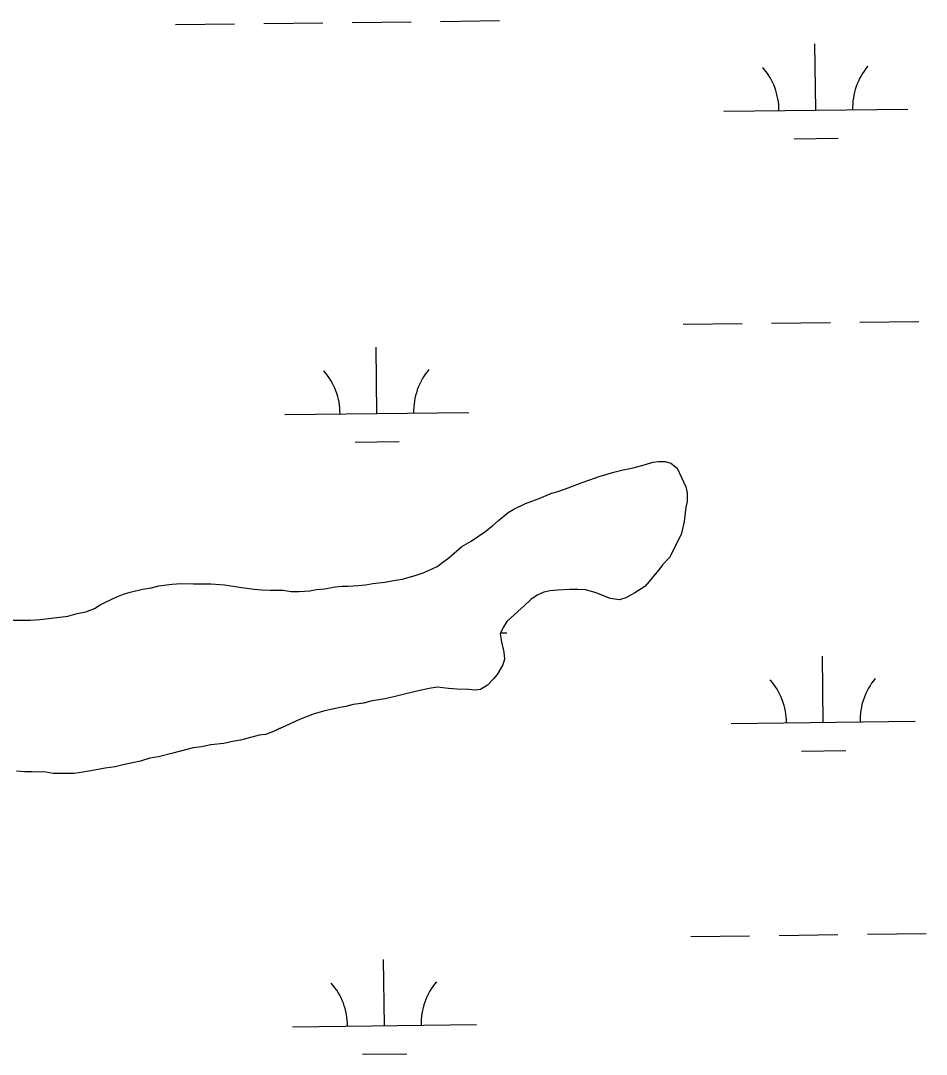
# Model space of a CAD drawing. Extents: x 3704301 to 3742427, y 506229 to 532009.
# Drawn here: x 3738633 to 3739125, y 527839 to 528401 of the extents above; entities that cross this region are included whole.
import ezdxf

# ---------------------------------------------------------------- set-up
doc = ezdxf.new("R2010")
doc.units = 0
doc.layers.add('V-TOPO-SHOR', color=7, linetype='Continuous')
doc.layers.add('V-WETL-SWMP', color=7, linetype='Continuous')

msp = doc.modelspace()

# ---------------------------------------------------------------- linework, layer by layer
at = {"layer": 'V-TOPO-SHOR'}
for points in [[(3738630.75, 528074.92), (3738638.48, 528074.96), (3738643.87, 528075.32), (3738649.92, 528076.03), (3738659, 528077.08), (3738664.04, 528078.45), (3738668.74, 528079.49), (3738673.44, 528081.19), (3738676.46, 528083.22), (3738679.82, 528084.92), (3738685.52, 528087.64), (3738689.21, 528089.01), (3738692.91, 528090.04), (3738699.63, 528091.75), (3738704.33, 528092.45), (3738708.37, 528093.48), (3738715.43, 528094.52), (3738720.47, 528094.89), (3738727.2, 528094.58), (3738731.91, 528094.6), (3738736.62, 528094.63), (3738744.02, 528093.99), (3738748.74, 528093.34), (3738753.45, 528092.7), (3738760.18, 528091.72), (3738764.22, 528091.4), (3738768.93, 528091.09), (3738776, 528091.13), (3738780.37, 528090.47), (3738784.75, 528090.5), (3738790.47, 528090.86), (3738794.16, 528091.56), (3738798.53, 528091.91), (3738804.25, 528092.95), (3738807.95, 528093.31), (3738811.31, 528093.32), (3738816.69, 528093.69), (3738820.73, 528094.04), (3738824.76, 528094.74), (3738831.15, 528095.44), (3738835.85, 528096.47), (3738840.56, 528097.17), (3738847.61, 528099.22), (3738851.98, 528100.59), (3738855, 528101.95), (3738859.7, 528104), (3738862.72, 528106.37), (3738866.07, 528108.74), (3738873.1, 528114.83), (3738878.13, 528117.88), (3738885.51, 528122.96), (3738889.87, 528126.35), (3738892.88, 528129.06), (3738898.24, 528133.46), (3738901.26, 528135.16), (3738907.64, 528138.21), (3738910.99, 528139.58), (3738915.02, 528140.94), (3738921.4, 528143.67), (3738925.77, 528145.03), (3738930.81, 528146.74), (3738937.86, 528149.47), (3738942.56, 528151.17), (3738947.6, 528152.88), (3738955.66, 528155.28), (3738960.7, 528156.65), (3738966.08, 528157.69), (3738972.79, 528159.4), (3738976.83, 528160.77), (3738979.85, 528161.12), (3738983.55, 528161.14), (3738986.58, 528160.14), (3738989.96, 528157.47), (3738992.34, 528152.44), (3738994.72, 528147.4), (3738995.41, 528144.04), (3738995.44, 528139.33), (3738994.78, 528136.3), (3738994.46, 528133.27), (3738993.81, 528128.56), (3738993.15, 528125.19), (3738992.16, 528121.48), (3738989.5, 528116.09), (3738987.5, 528112.04), (3738985.83, 528109), (3738982.15, 528104.95), (3738980.15, 528102.25), (3738978.14, 528099.88), (3738974.8, 528095.83), (3738972.46, 528093.13), (3738967.09, 528089.73), (3738962.06, 528087.02), (3738958.7, 528085.99), (3738953.65, 528086.64), (3738950.61, 528087.97), (3738945.56, 528089.96)], [(3738945.56, 528089.96), (3738940.17, 528091.28), (3738936.13, 528091.6), (3738931.76, 528091.57), (3738925.03, 528091.2), (3738920.99, 528090.85), (3738917.64, 528090.16), (3738913.94, 528088.46), (3738910.59, 528086.08), (3738906.91, 528082.7), (3738903.56, 528079.66), (3738901.21, 528077.63), (3738897.53, 528074.24), (3738895.53, 528070.87), (3738893.86, 528067.5), (3738894.56, 528063.13), (3738895.93, 528057.42), (3738896.29, 528053.72), (3738895.29, 528050.69), (3738892.29, 528045.29), (3738890.29, 528042.92), (3738886.94, 528039.54), (3738883.25, 528037.17), (3738880.23, 528036.82), (3738876.86, 528037.14), (3738870.47, 528037.44), (3738865.75, 528037.75), (3738859.7, 528038.4), (3738855.33, 528037.7), (3738850.29, 528036.66), (3738841.88, 528034.6), (3738836.17, 528033.23), (3738831.13, 528032.2), (3738823.4, 528030.81), (3738819.7, 528029.78), (3738813.99, 528029.08), (3738809.96, 528028.05), (3738806.93, 528027.36), (3738803.57, 528026.67), (3738798.53, 528025.64), (3738792.82, 528023.93), (3738788.12, 528022.22), (3738784.76, 528020.86), (3738779.73, 528018.48), (3738776.71, 528017.12), (3738773.69, 528015.76), (3738770.67, 528014.4), (3738766.3, 528012.69), (3738762.94, 528012.34), (3738758.91, 528011.31), (3738752.86, 528009.6), (3738748.49, 528008.9), (3738743.79, 528007.87), (3738736.72, 528007.16), (3738731.68, 528006.13), (3738726.98, 528005.43), (3738720.26, 528003.71), (3738715.22, 528002.34), (3738708.16, 528000.63), (3738703.46, 527999.93), (3738698.42, 527998.22), (3738689.68, 527996.5), (3738684.64, 527995.12), (3738679.26, 527994.42), (3738671.53, 527993.04), (3738667.16, 527992.35), (3738662.46, 527991.65), (3738655.73, 527991.61), (3738651.02, 527991.59), (3738646.98, 527992.24), (3738639.57, 527992.54), (3738635.54, 527992.52), (3738631.16, 527992.84)]]:
    msp.add_lwpolyline(points, dxfattribs=at)
at = {"layer": 'V-WETL-SWMP'}
for p, q in [((3738717.44, 528398.48), (3738749.44, 528398.87)), ((3738765.44, 528399.06), (3738797.44, 528399.45)), ((3738813.44, 528399.65), (3738845.44, 528400.04)), ((3738861.43, 528400.23), (3738893.43, 528400.63)), ((3739065.35, 528351.98), (3739064.91, 528387.98)), ((3739015.36, 528351.37), (3739115.35, 528352.59)), ((3739053.54, 528336.4), (3739077.54, 528336.7)), ((3738993.36, 528235.66), (3739025.36, 528236.05)), ((3739041.36, 528236.25), (3739073.36, 528236.64)), ((3739089.36, 528236.83), (3739121.35, 528237.22)), ((3738826.88, 528187.19), (3738826.44, 528223.19)), ((3738776.88, 528186.58), (3738876.87, 528187.8)), ((3738815.07, 528171.62), (3738839.07, 528171.91)), ((3738960.7, 528156.65), (3738966.08, 528157.69)), ((3738966.08, 528157.69), (3738972.8, 528159.4)), ((3738972.8, 528159.4), (3738976.83, 528160.77)), ((3738976.83, 528160.77), (3738979.85, 528161.12)), ((3738979.85, 528161.12), (3738983.55, 528161.14)), ((3738983.55, 528161.14), (3738986.58, 528160.14)), ((3738986.58, 528160.14), (3738989.96, 528157.47)), ((3738989.96, 528157.47), (3738994.72, 528147.4)), ((3738937.86, 528149.47), (3738942.56, 528151.18)), ((3738942.56, 528151.18), (3738947.6, 528152.88)), ((3738947.6, 528152.88), (3738955.66, 528155.28)), ((3738955.66, 528155.28), (3738960.7, 528156.65)), ((3738925.77, 528145.04), (3738930.81, 528146.74)), ((3738930.81, 528146.74), (3738937.86, 528149.47)), ((3738994.72, 528147.4), (3738995.41, 528144.04)), ((3738910.99, 528139.58), (3738915.02, 528140.94)), ((3738915.02, 528140.94), (3738921.4, 528143.67)), ((3738921.4, 528143.67), (3738925.77, 528145.04)), ((3738995.41, 528144.04), (3738995.44, 528139.33)), ((3738898.24, 528133.46), (3738901.26, 528135.16)), ((3738901.26, 528135.16), (3738907.64, 528138.22)), ((3738907.64, 528138.22), (3738910.99, 528139.58)), ((3738994.78, 528136.3), (3738994.46, 528133.27)), ((3738995.44, 528139.33), (3738994.78, 528136.3)), ((3738889.87, 528126.35), (3738892.88, 528129.06)), ((3738892.88, 528129.06), (3738898.24, 528133.46)), ((3738994.46, 528133.27), (3738993.81, 528128.56)), ((3738878.13, 528117.88), (3738885.51, 528122.96)), ((3738885.51, 528122.96), (3738889.87, 528126.35)), ((3738993.15, 528125.19), (3738992.16, 528121.48)), ((3738993.81, 528128.56), (3738993.15, 528125.19)), ((3738873.1, 528114.83), (3738878.13, 528117.88)), ((3738992.16, 528121.48), (3738987.5, 528112.04)), ((3738866.07, 528108.74), (3738873.1, 528114.83)), ((3738987.5, 528112.04), (3738985.83, 528109)), ((3738859.7, 528104), (3738862.72, 528106.37)), ((3738862.72, 528106.37), (3738866.07, 528108.74)), ((3738985.83, 528109), (3738982.15, 528104.95)), ((3738847.61, 528099.22), (3738851.98, 528100.59)), ((3738851.98, 528100.59), (3738855, 528101.95)), ((3738855, 528101.95), (3738859.7, 528104)), ((3738980.15, 528102.25), (3738978.14, 528099.88)), ((3738982.15, 528104.95), (3738980.15, 528102.25)), ((3738715.43, 528094.52), (3738720.47, 528094.88)), ((3738720.47, 528094.88), (3738727.2, 528094.58)), ((3738824.76, 528094.74), (3738831.15, 528095.44)), ((3738831.15, 528095.44), (3738835.85, 528096.47)), ((3738835.85, 528096.47), (3738840.56, 528097.17)), ((3738840.56, 528097.17), (3738847.61, 528099.22)), ((3738974.8, 528095.83), (3738972.46, 528093.13)), ((3738978.14, 528099.88), (3738974.8, 528095.83)), ((3738689.21, 528089.01), (3738692.91, 528090.04)), ((3738692.91, 528090.04), (3738699.63, 528091.75)), ((3738699.63, 528091.75), (3738704.34, 528092.45)), ((3738704.34, 528092.45), (3738708.37, 528093.48)), ((3738708.37, 528093.48), (3738715.43, 528094.52)), ((3738727.2, 528094.58), (3738736.62, 528094.63)), ((3738736.62, 528094.63), (3738744.02, 528093.99)), ((3738744.02, 528093.99), (3738753.45, 528092.7)), ((3738753.45, 528092.7), (3738760.18, 528091.72)), ((3738760.18, 528091.72), (3738764.22, 528091.4)), ((3738764.22, 528091.4), (3738768.93, 528091.09)), ((3738768.93, 528091.09), (3738776, 528091.13)), ((3738776, 528091.13), (3738780.38, 528090.48)), ((3738780.38, 528090.48), (3738784.75, 528090.5)), ((3738784.75, 528090.5), (3738790.47, 528090.86)), ((3738790.47, 528090.86), (3738794.16, 528091.56)), ((3738794.16, 528091.56), (3738798.53, 528091.91)), ((3738798.53, 528091.91), (3738804.25, 528092.95)), ((3738804.25, 528092.95), (3738807.95, 528093.31)), ((3738807.95, 528093.31), (3738811.31, 528093.32)), ((3738811.31, 528093.32), (3738816.69, 528093.69)), ((3738816.69, 528093.69), (3738820.73, 528094.04)), ((3738820.73, 528094.04), (3738824.76, 528094.74)), ((3738917.64, 528090.16), (3738913.94, 528088.46)), ((3738921, 528090.85), (3738917.64, 528090.16)), ((3738925.03, 528091.2), (3738921, 528090.85)), ((3738931.76, 528091.57), (3738925.03, 528091.2)), ((3738936.13, 528091.6), (3738931.76, 528091.57)), ((3738940.17, 528091.28), (3738936.13, 528091.6)), ((3738945.56, 528089.96), (3738940.17, 528091.28)), ((3738950.61, 528087.97), (3738945.56, 528089.96)), ((3738967.09, 528089.73), (3738962.06, 528087.02)), ((3738972.46, 528093.13), (3738967.09, 528089.73)), ((3738676.46, 528083.22), (3738679.82, 528084.92)), ((3738679.82, 528084.92), (3738685.52, 528087.64)), ((3738685.52, 528087.64), (3738689.21, 528089.01)), ((3738910.59, 528086.08), (3738906.91, 528082.7)), ((3738913.94, 528088.46), (3738910.59, 528086.08)), ((3738953.65, 528086.64), (3738950.61, 528087.97)), ((3738958.7, 528085.99), (3738953.65, 528086.64)), ((3738962.06, 528087.02), (3738958.7, 528085.99)), ((3738659, 528077.08), (3738664.04, 528078.45)), ((3738664.04, 528078.45), (3738668.74, 528079.49)), ((3738668.74, 528079.49), (3738673.44, 528081.19)), ((3738673.44, 528081.19), (3738676.46, 528083.22)), ((3738903.56, 528079.66), (3738901.21, 528077.63)), ((3738906.91, 528082.7), (3738903.56, 528079.66)), ((3738620.32, 528074.87), (3738638.48, 528074.96)), ((3738638.48, 528074.96), (3738643.87, 528075.32)), ((3738643.87, 528075.32), (3738659, 528077.08)), ((3738897.53, 528074.24), (3738895.53, 528070.87)), ((3738901.21, 528077.63), (3738897.53, 528074.24)), ((3738895.53, 528070.87), (3738893.86, 528067.5)), ((3738893.86, 528067.5), (3738894.56, 528063.13)), ((3738894.08, 528067.93), (3738897.5, 528067.98)), ((3738894.56, 528063.13), (3738895.93, 528057.42)), ((3738895.93, 528057.42), (3738896.29, 528053.72)), ((3738895.29, 528050.69), (3738892.29, 528045.29)), ((3738896.29, 528053.72), (3738895.29, 528050.69)), ((3739069.42, 528019.33), (3739068.98, 528055.33)), ((3738892.29, 528045.29), (3738890.29, 528042.92)), ((3738886.94, 528039.54), (3738883.25, 528037.17)), ((3738890.29, 528042.92), (3738886.94, 528039.54)), ((3738836.17, 528033.23), (3738831.13, 528032.2)), ((3738841.88, 528034.6), (3738836.17, 528033.23)), ((3738850.28, 528036.67), (3738841.88, 528034.6)), ((3738855.33, 528037.7), (3738850.28, 528036.67)), ((3738859.7, 528038.39), (3738855.33, 528037.7)), ((3738865.75, 528037.75), (3738859.7, 528038.39)), ((3738870.47, 528037.44), (3738865.75, 528037.75)), ((3738876.86, 528037.14), (3738870.47, 528037.44)), ((3738880.23, 528036.82), (3738876.86, 528037.14)), ((3738883.25, 528037.17), (3738880.23, 528036.82)), ((3738809.96, 528028.05), (3738806.93, 528027.36)), ((3738813.99, 528029.08), (3738809.96, 528028.05)), ((3738819.71, 528029.78), (3738813.99, 528029.08)), ((3738823.4, 528030.81), (3738819.71, 528029.78)), ((3738831.13, 528032.2), (3738823.4, 528030.81)), ((3738788.12, 528022.22), (3738784.76, 528020.86)), ((3738792.82, 528023.93), (3738788.12, 528022.22)), ((3738798.53, 528025.64), (3738792.82, 528023.93)), ((3738806.93, 528027.36), (3738798.53, 528025.64)), ((3738779.73, 528018.48), (3738770.67, 528014.4)), ((3738784.76, 528020.86), (3738779.73, 528018.48)), ((3739019.42, 528018.72), (3739119.42, 528019.94)), ((3738758.91, 528011.31), (3738752.86, 528009.6)), ((3738762.94, 528012.34), (3738758.91, 528011.31)), ((3738766.3, 528012.69), (3738762.94, 528012.34)), ((3738770.67, 528014.4), (3738766.3, 528012.69)), ((3738726.98, 528005.43), (3738720.26, 528003.71)), ((3738731.68, 528006.13), (3738726.98, 528005.43)), ((3738736.72, 528007.16), (3738731.68, 528006.13)), ((3738743.79, 528007.87), (3738736.72, 528007.16)), ((3738748.49, 528008.9), (3738743.79, 528007.87)), ((3738752.86, 528009.6), (3738748.49, 528008.9)), ((3738703.46, 527999.93), (3738698.42, 527998.22)), ((3738708.16, 528000.63), (3738703.46, 527999.93)), ((3738715.22, 528002.34), (3738708.16, 528000.63)), ((3738720.26, 528003.71), (3738715.22, 528002.34)), ((3739057.61, 528003.75), (3739081.61, 528004.05)), ((3738679.26, 527994.43), (3738671.53, 527993.04)), ((3738684.64, 527995.12), (3738679.26, 527994.43)), ((3738689.68, 527996.5), (3738684.64, 527995.12)), ((3738698.42, 527998.22), (3738689.68, 527996.5)), ((3738635.54, 527992.52), (3738631.16, 527992.84)), ((3738639.57, 527992.54), (3738635.54, 527992.52)), ((3738646.98, 527992.24), (3738639.57, 527992.54)), ((3738651.02, 527991.59), (3738646.98, 527992.24)), ((3738662.45, 527991.65), (3738651.02, 527991.59)), ((3738667.16, 527992.35), (3738662.45, 527991.65)), ((3738671.53, 527993.04), (3738667.16, 527992.35)), ((3739045.42, 527903.6), (3739077.42, 527903.99)), ((3739093.42, 527904.18), (3739125.42, 527904.57)), ((3738997.43, 527903.01), (3739029.42, 527903.4)), ((3738830.94, 527854.54), (3738830.5, 527890.54)), ((3738780.95, 527853.93), (3738880.94, 527855.15)), ((3738819.13, 527838.97), (3738843.13, 527839.26))]:
    msp.add_line(p, q, dxfattribs=at)
for centre, start, end in [((3739120.59, 528353.13), 139.9282, 181.4719), ((3739010.11, 528351.78), 359.9282, 41.4719), ((3738771.63, 528186.99), 359.9282, 41.4719), ((3738882.11, 528188.34), 139.9282, 181.4719), ((3739014.17, 528019.13), 359.9282, 41.4719), ((3739124.65, 528020.48), 139.9282, 181.4719), ((3738775.7, 527854.34), 359.9282, 41.4719), ((3738886.18, 527855.69), 139.9282, 181.4719)]:
    msp.add_arc(centre, 35.25, start, end, dxfattribs=at)

doc.saveas('drawing.dxf')
